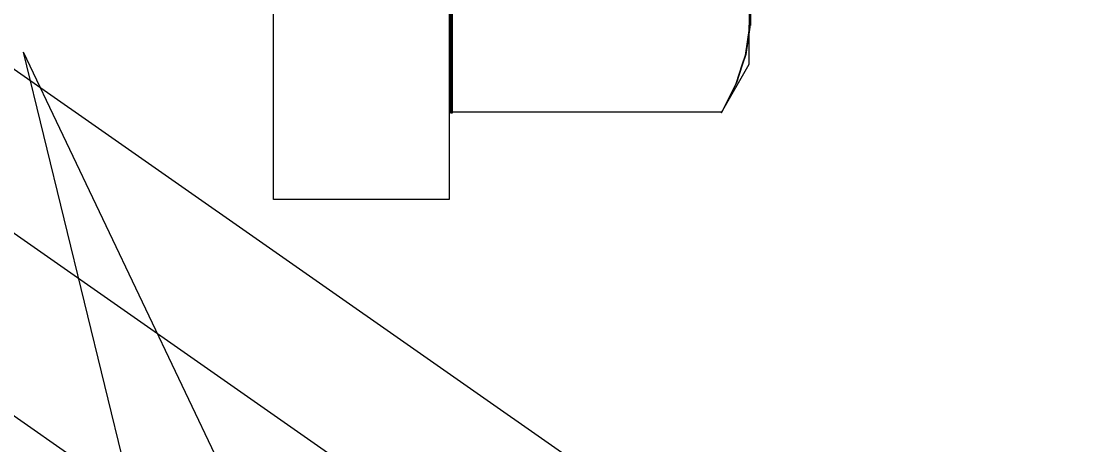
# Model space of a CAD drawing. Extents: x 1312564.2 to 1312581.5, y 1207298.4 to 1207352.6.
# Drawn here: x 1312576.8816 to 1312577.2596, y 1207332.3257 to 1207332.4764 of the extents above; entities that cross this region are included whole.
import ezdxf

# ---------------------------------------------------------------- set-up
doc = ezdxf.new("R2010")
doc.units = 0
for name, color, linetype in [('Level 15', 7, 'Continuous'), ('Level 6', 7, 'Continuous'), ('Level 8', 7, 'Continuous'), ('Level 9', 7, 'Continuous')]:
    doc.layers.add(name, color=color, linetype=linetype)

msp = doc.modelspace()

# ---------------------------------------------------------------- linework, layer by layer
at = {"layer": 'Level 15'}
for p in [(1312577.39187, 1207331.39618), (1312577.35726, 1207330.52108)]:
    msp.add_line(p, (1312576.88239, 1207332.46539), dxfattribs=at)
msp.add_ellipse((1312576.74254, 1207332.88588), major_axis=(1.30328, -0.02461), ratio=0.675192, start_param=5.538119, end_param=9.87637, dxfattribs=at)
at = {"layer": 'Level 6'}
for p, q in [((1312576.65865, 1207332.5549), (1312577.32197, 1207332.09148)), ((1312576.62816, 1207332.51126), (1312577.25708, 1207332.07188)), ((1312576.62816, 1207332.51126), (1312577.25708, 1207332.07188)), ((1312577.37776, 1207332.11076), (1312576.80447, 1207332.51127))]:
    msp.add_line(p, q, dxfattribs=at)
at = {"layer": 'Level 8'}
msp.add_lwpolyline([(1312577.03401, 1207332.75562), (1312577.03401, 1207332.41294), (1312576.97145, 1207332.41294), (1312576.97145, 1207332.75558)], dxfattribs=at)
at = {"layer": 'Level 9'}
for p, q in [((1312577.13566, 1207332.45317), (1312577.13097, 1207332.44397)), ((1312577.13097, 1207332.44397), (1312577.13084, 1207332.44373)), ((1312577.13084, 1207332.44373), (1312577.13084, 1207332.44373))]:
    msp.add_line(p, q, dxfattribs=at)
for points in [[(1312577.03529, 1207332.44409), (1312577.03475, 1207332.44409), (1312577.03475, 1207332.50911), (1312577.03475, 1207332.63912), (1312577.03475, 1207332.70411)], [(1312577.03507, 1207332.44373), (1312577.03453, 1207332.44373), (1312577.03453, 1207332.50875), (1312577.03453, 1207332.63876)], [(1312577.14088, 1207332.57373), (1312577.14088, 1207332.55119), (1312577.14088, 1207332.52892), (1312577.14088, 1207332.50857), (1312577.14088, 1207332.49103), (1312577.14088, 1207332.4774), (1312577.14088, 1207332.47505)], [(1312577.14133, 1207332.57359), (1312577.14133, 1207332.55105), (1312577.14133, 1207332.52878), (1312577.14133, 1207332.50843), (1312577.14133, 1207332.49089), (1312577.14133, 1207332.47726), (1312577.14133, 1207332.47491)], [(1312577.03507, 1207332.4912), (1312577.03507, 1207332.4834), (1312577.03507, 1207332.47667), (1312577.03507, 1207332.46832), (1312577.03507, 1207332.46104), (1312577.03507, 1207332.4535), (1312577.03507, 1207332.44384), (1312577.03507, 1207332.4438), (1312577.03507, 1207332.44377), (1312577.03507, 1207332.44373)], [(1312577.03507, 1207332.44373), (1312577.03507, 1207332.44373), (1312577.03507, 1207332.44377), (1312577.03507, 1207332.4438), (1312577.03507, 1207332.44381), (1312577.03507, 1207332.44385), (1312577.03507, 1207332.44387), (1312577.03507, 1207332.44388), (1312577.03507, 1207332.44393), (1312577.03507, 1207332.45382), (1312577.03507, 1207332.46143), (1312577.03507, 1207332.46862), (1312577.03507, 1207332.47704)], [(1312577.14088, 1207332.47505), (1312577.14084, 1207332.47398), (1312577.13944, 1207332.46424), (1312577.13827, 1207332.46073), (1312577.13609, 1207332.45417), (1312577.13095, 1207332.44394), (1312577.13084, 1207332.44373)], [(1312577.13095, 1207332.44394), (1312577.14088, 1207332.46111), (1312577.14088, 1207332.46478), (1312577.14088, 1207332.47505)], [(1312577.1411, 1207332.47541), (1312577.14106, 1207332.47434), (1312577.13966, 1207332.46461), (1312577.13849, 1207332.46109), (1312577.13631, 1207332.45453), (1312577.13117, 1207332.44431), (1312577.13106, 1207332.44409)], [(1312577.13566, 1207332.45317), (1312577.13095, 1207332.44394), (1312577.13095, 1207332.44394)], [(1312577.13106, 1207332.44409), (1312577.13106, 1207332.44409), (1312577.03529, 1207332.44409)]]:
    msp.add_lwpolyline(points, dxfattribs=at)

doc.saveas('drawing.dxf')
